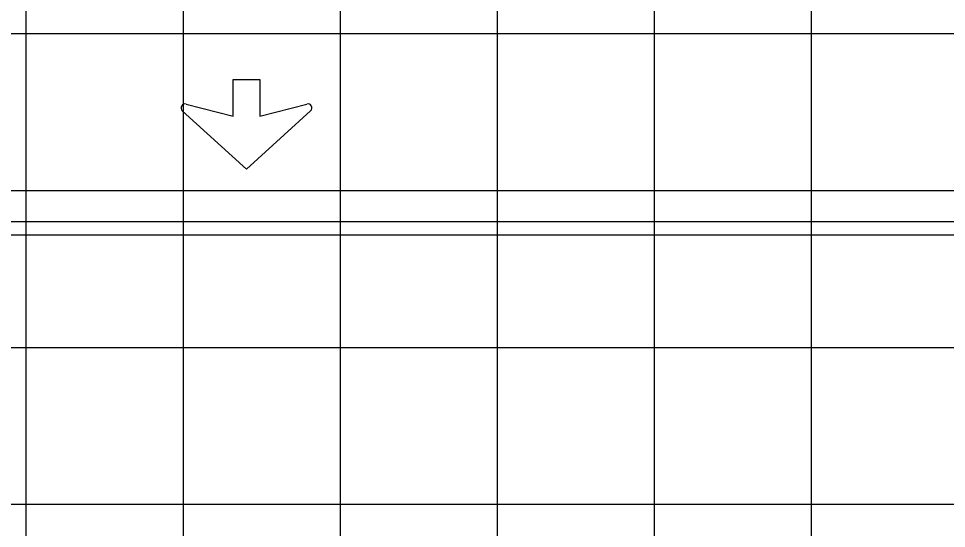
# Model space of a CAD drawing. Extents: x 1797809 to 2198143, y 249608 to 1237864.
# Drawn here: x 2196680.61 to 2196692.43, y 1237281.8 to 1237288.29 of the extents above; entities that cross this region are included whole.
import ezdxf

# ---------------------------------------------------------------- set-up
doc = ezdxf.new("R2010")
doc.units = 0
for name, color, linetype in [('GSBWFILL', 7, 'Continuous'), ('GSCOLORFILL', 7, 'Continuous'), ('GSOUTLINE', 7, 'Continuous'), ('GSSHT', 7, 'Continuous')]:
    doc.layers.add(name, color=color, linetype=linetype)

msp = doc.modelspace()

# ---------------------------------------------------------------- linework, layer by layer
at = {"layer": 'GSBWFILL'}
for points in [[(2196682.742, 1237287.205), (2196683.342, 1237287.051), (2196683.342, 1237287.518), (2196683.68, 1237287.518), (2196683.68, 1237287.051), (2196684.28, 1237287.205)], [(2196684.327, 1237287.118), (2196683.511, 1237286.375), (2196682.694, 1237287.118)]]:
    msp.add_lwpolyline(points, dxfattribs=at)
for centre, start, end in [((2196682.729, 1237287.156), 75.5925, 227.6952), ((2196684.293, 1237287.156), 312.3048, 104.4075)]:
    msp.add_arc(centre, 0.0512, start, end, dxfattribs=at)
at = {"layer": 'GSCOLORFILL'}
for p, q in [((2196697.518, 1237285.705), (2196669.512, 1237285.705)), ((2196669.512, 1237285.538), (2196697.518, 1237285.538))]:
    msp.add_line(p, q, dxfattribs=at)
for points in [[(2196682.742, 1237287.205), (2196683.342, 1237287.051), (2196683.342, 1237287.518), (2196683.68, 1237287.518), (2196683.68, 1237287.051), (2196684.28, 1237287.205)], [(2196684.327, 1237287.118), (2196683.511, 1237286.375), (2196682.694, 1237287.118)]]:
    msp.add_lwpolyline(points, dxfattribs=at)
for centre, start, end in [((2196682.729, 1237287.156), 75.5925, 227.6952), ((2196684.293, 1237287.156), 312.3048, 104.4075)]:
    msp.add_arc(centre, 0.0512, start, end, dxfattribs=at)
at = {"layer": 'GSOUTLINE'}
for points in [[(2196682.742, 1237287.205), (2196683.342, 1237287.051), (2196683.342, 1237287.518), (2196683.68, 1237287.518), (2196683.68, 1237287.051), (2196684.28, 1237287.205)], [(2196684.327, 1237287.118), (2196683.511, 1237286.375), (2196682.694, 1237287.118)]]:
    msp.add_lwpolyline(points, dxfattribs=at)
for centre, start, end in [((2196682.729, 1237287.156), 75.5925, 227.6952), ((2196684.293, 1237287.156), 312.3048, 104.4075)]:
    msp.add_arc(centre, 0.0512, start, end, dxfattribs=at)
at = {"layer": 'GSSHT'}
for p, q in [((2196680.707, 1237258.106), (2196680.707, 1237318.106)), ((2196682.707, 1237258.106), (2196682.707, 1237318.106)), ((2196684.707, 1237258.106), (2196684.707, 1237318.106)), ((2196686.707, 1237258.106), (2196686.707, 1237318.106)), ((2196688.707, 1237258.106), (2196688.707, 1237318.106)), ((2196690.707, 1237258.106), (2196690.707, 1237318.106)), ((2196604.707, 1237288.106), (2196734.707, 1237288.106)), ((2196604.707, 1237286.106), (2196734.707, 1237286.106)), ((2196604.707, 1237284.106), (2196734.707, 1237284.106)), ((2196604.707, 1237282.106), (2196734.707, 1237282.106))]:
    msp.add_line(p, q, dxfattribs=at)

doc.saveas('drawing.dxf')
